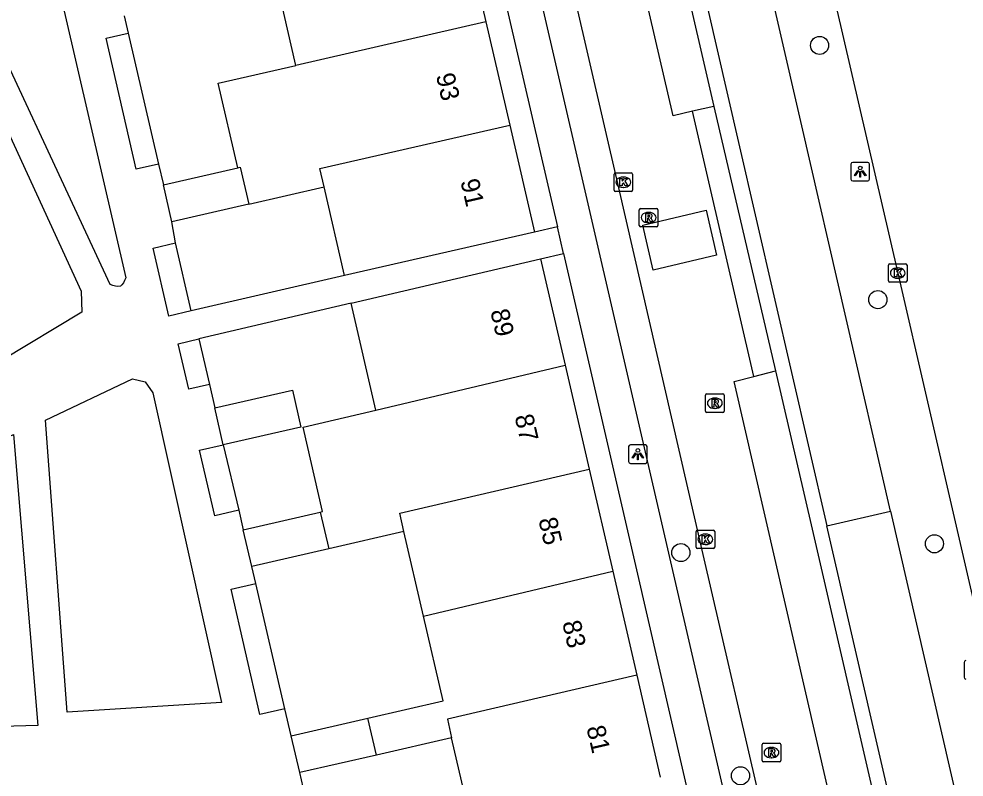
# Model space of a CAD drawing. Extents: x 156414 to 157775, y 382335 to 383765.
# Drawn here: x 156893.9 to 156944.9, y 383184 to 383224.9 of the extents above; entities that cross this region are included whole.
import ezdxf

# ---------------------------------------------------------------- set-up
doc = ezdxf.new("R2010")
doc.units = 0
for name, color, linetype in [('IMGEO_Boom', 7, 'Continuous'), ('IMGEO_Erf', 7, 'Continuous'), ('IMGEO_Fietspad_gesloten', 7, 'Continuous'), ('IMGEO_Haag', 7, 'Continuous'), ('IMGEO_Kolk', 7, 'Continuous'), ('IMGEO_Lichtpunt', 7, 'Continuous'), ('IMGEO_OVBaan_gesloten', 7, 'Continuous'), ('IMGEO_Pand', 7, 'Continuous'), ('IMGEO_Pand_nummerreeks', 7, 'Continuous'), ('IMGEO_Parkeervlak_open', 7, 'Continuous'), ('IMGEO_Rijbaan_lokaal_gesloten', 7, 'Continuous'), ('IMGEO_Rijbaan_lokaal_open', 7, 'Continuous'), ('IMGEO_Rioolput', 7, 'Continuous'), ('IMGEO_Voetpad_open', 7, 'Continuous')]:
    doc.layers.add(name, color=color, linetype=linetype)

msp = doc.modelspace()

# ---------------------------------------------------------------- linework, layer by layer
at = {"layer": 'IMGEO_Boom'}
for centre in [(156937.076, 383223.458), (156940.216, 383209.763), (156943.265, 383196.607), (156929.605, 383196.134), (156932.816, 383184.108)]:
    msp.add_circle(centre, 0.489, dxfattribs=at)
at = {"layer": 'IMGEO_Erf'}
for points in [[(156899.83, 383224.122), (156901.468, 383217.068)], [(156903.23, 383209.152), (156902.382, 383212.822)], [(156903.639, 383207.641), (156904.214, 383205.195)], [(156904.954, 383201.939), (156905.784, 383198.41)], [(156908.269, 383187.716), (156906.701, 383194.462)]]:
    msp.add_lwpolyline(points, dxfattribs=at)
at = {"layer": 'IMGEO_Fietspad_gesloten'}
for points in [[(156940.9, 383198.361), (156936.125, 383219.122), (156929.018, 383250), (156909.949, 383332.845), (156900.514, 383373.541)], [(156909.008, 383321.122), (156911.67, 383309.566), (156925.393, 383250), (156932.709, 383218.226), (156937.468, 383197.57)], [(156937.468, 383197.57), (156940.9, 383198.361)], [(156940.9, 383198.361), (156955.674, 383134.126), (156956.546, 383130.37)], [(156953.127, 383129.634), (156952.257, 383133.383), (156937.468, 383197.57)]]:
    msp.add_lwpolyline(points, dxfattribs=at)
at = {"layer": 'IMGEO_Haag'}
msp.add_lwpolyline([(156931.387, 383220.174), (156934.703, 383205.926)], dxfattribs=at)
at = {"layer": 'IMGEO_Kolk'}
for p, q in [((156926.002, 383215.662), (156926.002, 383216.514)), ((156926.077, 383216.588), (156926.929, 383216.588)), ((156926.49, 383216.368), (156926.515, 383216.368)), ((156927.003, 383216.514), (156927.003, 383215.662)), ((156926.513, 383215.808), (156926.488, 383215.808)), ((156926.929, 383215.588), (156926.077, 383215.588)), ((156940.864, 383211.695), (156941.716, 383211.695)), ((156940.789, 383210.769), (156940.789, 383211.621)), ((156941.277, 383211.475), (156941.302, 383211.475)), ((156941.79, 383211.621), (156941.79, 383210.769)), ((156941.716, 383210.695), (156940.864, 383210.695)), ((156941.3, 383210.915), (156941.275, 383210.915)), ((156930.425, 383196.422), (156930.425, 383197.274)), ((156930.5, 383197.348), (156931.352, 383197.348)), ((156930.913, 383197.128), (156930.938, 383197.128)), ((156931.426, 383197.274), (156931.426, 383196.422)), ((156930.936, 383196.568), (156930.911, 383196.568)), ((156931.352, 383196.348), (156930.5, 383196.348))]:
    msp.add_line(p, q, dxfattribs=at)
for points in [[(156926.002, 383215.662), (156926.002, 383216.514)], [(156926.077, 383216.588), (156926.929, 383216.588)], [(156926.323, 383216.288), (156926.446, 383216.288), (156926.446, 383216.137), (156926.576, 383216.288), (156926.74, 383216.288), (156926.594, 383216.137), (156926.747, 383215.888), (156926.595, 383215.888), (156926.51, 383216.052), (156926.446, 383215.985), (156926.446, 383215.888), (156926.323, 383215.888), (156926.323, 383216.288)], [(156927.003, 383216.514), (156927.003, 383215.662)], [(156926.929, 383215.588), (156926.077, 383215.588)], [(156940.864, 383211.695), (156941.716, 383211.695)], [(156940.789, 383210.769), (156940.789, 383211.621)], [(156941.11, 383211.395), (156941.233, 383211.395), (156941.233, 383211.244), (156941.363, 383211.395), (156941.527, 383211.395), (156941.381, 383211.244), (156941.534, 383210.995), (156941.382, 383210.995), (156941.297, 383211.159), (156941.233, 383211.092), (156941.233, 383210.995), (156941.11, 383210.995), (156941.11, 383211.395)], [(156941.79, 383211.621), (156941.79, 383210.769)], [(156941.716, 383210.695), (156940.864, 383210.695)], [(156930.425, 383196.422), (156930.425, 383197.274)], [(156930.5, 383197.348), (156931.352, 383197.348)], [(156930.746, 383197.048), (156930.869, 383197.048), (156930.869, 383196.897), (156930.999, 383197.048), (156931.163, 383197.048), (156931.017, 383196.897), (156931.17, 383196.648), (156931.018, 383196.648), (156930.933, 383196.812), (156930.869, 383196.745), (156930.869, 383196.648), (156930.746, 383196.648), (156930.746, 383197.048)], [(156931.426, 383197.274), (156931.426, 383196.422)], [(156931.352, 383196.348), (156930.5, 383196.348)]]:
    msp.add_lwpolyline(points, dxfattribs=at)
for centre, start, end in [((156926.079, 383216.512), 91.552, 178.448), ((156926.079, 383216.512), 91.552, 178.448), ((156926.927, 383216.512), 1.552, 88.448), ((156926.927, 383216.512), 1.552, 88.448), ((156926.079, 383215.664), 181.552, 268.448), ((156926.079, 383215.664), 181.552, 268.448), ((156926.927, 383215.664), 271.552, 358.448), ((156926.927, 383215.664), 271.552, 358.448), ((156940.866, 383211.619), 91.552, 178.448), ((156940.866, 383211.619), 91.552, 178.448), ((156941.714, 383211.619), 1.552, 88.448), ((156941.714, 383211.619), 1.552, 88.448), ((156940.866, 383210.771), 181.552, 268.448), ((156940.866, 383210.771), 181.552, 268.448), ((156941.714, 383210.771), 271.552, 358.448), ((156941.714, 383210.771), 271.552, 358.448), ((156930.502, 383197.272), 91.552, 178.448), ((156930.502, 383197.272), 91.552, 178.448), ((156931.35, 383197.272), 1.552, 88.448), ((156931.35, 383197.272), 1.552, 88.448), ((156930.502, 383196.424), 181.552, 268.448), ((156930.502, 383196.424), 181.552, 268.448), ((156931.35, 383196.424), 271.552, 358.448), ((156931.35, 383196.424), 271.552, 358.448)]:
    msp.add_arc(centre, 0.0765, start, end, dxfattribs=at)
for centre, major_axis, ratio, start_param, end_param in [((156926.489, 383216.088), (-0.387, 0.002), 0.722429, 4.712389, 7.853982), ((156926.514, 383216.088), (-0.39, 0.002), 0.717154, 1.570796, 4.712389), ((156941.276, 383211.195), (-0.387, 0.002), 0.722429, 4.712389, 7.853982), ((156941.301, 383211.195), (-0.39, 0.002), 0.717154, 1.570796, 4.712389), ((156930.912, 383196.848), (-0.387, 0.002), 0.722429, 4.712389, 7.853982), ((156930.937, 383196.848), (-0.39, 0.002), 0.717154, 1.570796, 4.712389)]:
    msp.add_ellipse(centre, major_axis=major_axis, ratio=ratio, start_param=start_param, end_param=end_param, dxfattribs=at)
at = {"layer": 'IMGEO_Lichtpunt'}
for p, q in [((156938.767, 383217.057), (156938.767, 383216.25)), ((156938.767, 383217.057), (156938.767, 383216.25)), ((156939.669, 383217.152), (156938.861, 383217.152)), ((156939.669, 383217.152), (156938.861, 383217.152)), ((156939.763, 383216.25), (156939.763, 383217.057)), ((156939.763, 383216.25), (156939.763, 383217.057)), ((156938.861, 383216.156), (156939.669, 383216.156)), ((156938.861, 383216.156), (156939.669, 383216.156)), ((156926.788, 383201.841), (156926.788, 383201.034)), ((156926.788, 383201.841), (156926.788, 383201.034)), ((156927.69, 383201.936), (156926.882, 383201.936)), ((156927.69, 383201.936), (156926.882, 383201.936)), ((156927.784, 383201.034), (156927.784, 383201.841)), ((156927.784, 383201.034), (156927.784, 383201.841)), ((156926.882, 383200.94), (156927.69, 383200.94)), ((156926.882, 383200.94), (156927.69, 383200.94)), ((156944.863, 383190.22), (156944.863, 383189.413)), ((156944.863, 383190.22), (156944.863, 383189.413))]:
    msp.add_line(p, q, dxfattribs=at)
for points in [[(156939.141, 383216.721), (156939.18, 383216.693), (156938.992, 383216.431), (156938.954, 383216.458), (156939.141, 383216.721)], [(156939.353, 383216.693), (156939.391, 383216.72), (156939.578, 383216.458), (156939.539, 383216.43), (156939.353, 383216.693)], [(156939.243, 383216.673), (156939.29, 383216.673), (156939.29, 383216.351), (156939.243, 383216.351), (156939.243, 383216.673)], [(156927.162, 383201.505), (156927.201, 383201.477), (156927.013, 383201.215), (156926.975, 383201.242), (156927.162, 383201.505)], [(156927.264, 383201.457), (156927.311, 383201.457), (156927.311, 383201.135), (156927.264, 383201.135), (156927.264, 383201.457)], [(156927.374, 383201.477), (156927.412, 383201.504), (156927.599, 383201.242), (156927.56, 383201.214), (156927.374, 383201.477)]]:
    msp.add_lwpolyline(points, dxfattribs=at)
for centre in [(156939.266, 383216.855), (156927.287, 383201.639)]:
    msp.add_circle(centre, 0.0994, dxfattribs=at)
for centre, start, end in [((156938.861, 383217.057), 90, 180), ((156938.861, 383217.057), 90, 180), ((156939.669, 383217.057), 0, 90), ((156939.669, 383217.057), 0, 90), ((156938.861, 383216.25), 180, 270), ((156938.861, 383216.25), 180, 270), ((156939.669, 383216.25), 270, 0), ((156939.669, 383216.25), 270, 360), ((156926.882, 383201.841), 90, 180), ((156926.882, 383201.841), 90, 180), ((156927.69, 383201.841), 0, 90), ((156927.69, 383201.841), 0, 90), ((156926.882, 383201.034), 180, 270), ((156926.882, 383201.034), 180, 270), ((156927.69, 383201.034), 270, 0), ((156927.69, 383201.034), 270, 360), ((156944.957, 383190.22), 90, 180), ((156944.957, 383190.22), 90, 180), ((156944.957, 383189.413), 180, 270), ((156944.957, 383189.413), 180, 270)]:
    msp.add_arc(centre, 0.0946, start, end, dxfattribs=at)
at = {"layer": 'IMGEO_OVBaan_gesloten'}
msp.add_lwpolyline([(156903.691, 383374.292), (156905.912, 383364.684), (156910.056, 383346.657), (156914.565, 383327.212), (156919.339, 383306.196), (156928.184, 383268.218), (156932.364, 383250), (156937.12, 383229.206), (156941.291, 383211.195), (156946.08, 383190.398), (156950.701, 383170.43), (156955.088, 383151.44), (156959.779, 383131.147)], dxfattribs=at)
at = {"layer": 'IMGEO_Pand'}
for points in [[(156917.812, 383230.318), (156919.105, 383224.723)], [(156908.867, 383222.376), (156907.813, 383226.934)], [(156919.105, 383224.723), (156908.867, 383222.376)], [(156919.105, 383224.723), (156920.389, 383219.168)], [(156905.733, 383216.861), (156904.68, 383221.416), (156908.867, 383222.376)], [(156910.38, 383215.832), (156910.15, 383216.825), (156920.389, 383219.168)], [(156920.389, 383219.168), (156921.723, 383213.399)], [(156901.726, 383215.943), (156905.733, 383216.861)], [(156905.733, 383216.861), (156905.866, 383216.891), (156906.325, 383214.902)], [(156902.181, 383213.951), (156901.726, 383215.943)], [(156906.325, 383214.902), (156910.38, 383215.832)], [(156911.483, 383211.06), (156910.38, 383215.832)], [(156906.325, 383214.902), (156902.181, 383213.951)], [(156921.723, 383213.399), (156911.483, 383211.06)], [(156911.839, 383209.568), (156922.049, 383211.967)], [(156922.049, 383211.967), (156923.372, 383206.233)], [(156913.17, 383203.814), (156911.839, 383209.568)], [(156913.17, 383203.814), (156923.372, 383206.233)], [(156923.372, 383206.233), (156924.664, 383200.629)], [(156904.503, 383203.927), (156908.683, 383204.881), (156909.136, 383202.893), (156904.954, 383201.939)], [(156904.954, 383201.939), (156904.503, 383203.927)], [(156910.172, 383198.318), (156910.297, 383198.347), (156909.247, 383202.884), (156913.17, 383203.814)], [(156914.684, 383197.271), (156914.455, 383198.264), (156924.664, 383200.629)], [(156924.664, 383200.629), (156925.932, 383195.134)], [(156906.028, 383197.357), (156910.172, 383198.318)], [(156910.172, 383198.318), (156910.631, 383196.333)], [(156906.489, 383195.375), (156906.028, 383197.357)], [(156914.684, 383197.271), (156910.631, 383196.333)], [(156915.739, 383192.715), (156914.684, 383197.271)], [(156910.631, 383196.333), (156906.489, 383195.375)], [(156915.739, 383192.715), (156925.932, 383195.134)], [(156925.932, 383195.134), (156927.226, 383189.522)], [(156912.743, 383187.211), (156916.798, 383188.138), (156915.739, 383192.715)], [(156927.226, 383189.522), (156917.025, 383187.155), (156917.255, 383186.161)], [(156927.226, 383189.522), (156928.494, 383184.026)], [(156908.601, 383186.264), (156912.743, 383187.211)], [(156913.201, 383185.227), (156912.743, 383187.211)], [(156909.07, 383184.276), (156908.601, 383186.264)], [(156917.255, 383186.161), (156913.201, 383185.227)], [(156918.308, 383181.613), (156917.255, 383186.161)], [(156913.201, 383185.227), (156909.07, 383184.276)]]:
    msp.add_lwpolyline(points, dxfattribs=at)
at = {"layer": 'IMGEO_Parkeervlak_open'}
for points in [[(156925.996, 383243.507), (156931.387, 383220.174)], [(156931.387, 383220.174), (156930.235, 383219.912)], [(156933.534, 383205.626), (156934.703, 383205.926)], [(156934.703, 383205.926), (156936.674, 383197.387), (156940.268, 383181.822)]]:
    msp.add_lwpolyline(points, dxfattribs=at)
at = {"layer": 'IMGEO_Rijbaan_lokaal_gesloten'}
for points in [[(156896.934, 383334.801), (156897.582, 383334.37), (156898.278, 383333.72), (156899.091, 383332.546), (156899.456, 383331.586), (156899.997, 383329.378), (156926.194, 383216.018), (156930.791, 383196.032), (156947.571, 383123.479)], [(156930.235, 383219.912), (156929.185, 383219.673), (156923.787, 383242.97), (156924.848, 383243.228)], [(156933.534, 383205.626), (156930.235, 383219.912)], [(156939.09, 383181.564), (156938.007, 383181.326), (156932.468, 383205.353), (156933.534, 383205.626)]]:
    msp.add_lwpolyline(points, dxfattribs=at)
at = {"layer": 'IMGEO_Rijbaan_lokaal_open'}
msp.add_lwpolyline([(156928.112, 383211.354), (156927.553, 383213.77), (156930.959, 383214.587), (156931.527, 383212.155), (156928.112, 383211.354)], dxfattribs=at)
at = {"layer": 'IMGEO_Rioolput'}
for p, q in [((156927.365, 383213.754), (156927.365, 383214.606)), ((156927.44, 383214.68), (156928.292, 383214.68)), ((156927.853, 383214.46), (156927.878, 383214.46)), ((156928.366, 383214.606), (156928.366, 383213.754)), ((156928.292, 383213.68), (156927.44, 383213.68)), ((156927.876, 383213.9), (156927.851, 383213.9)), ((156930.934, 383203.756), (156930.934, 383204.608)), ((156931.009, 383204.682), (156931.861, 383204.682)), ((156931.935, 383204.608), (156931.935, 383203.756)), ((156931.422, 383204.462), (156931.447, 383204.462)), ((156931.861, 383203.682), (156931.009, 383203.682)), ((156931.445, 383203.902), (156931.42, 383203.902)), ((156933.985, 383184.933), (156933.985, 383185.785)), ((156934.06, 383185.859), (156934.912, 383185.859)), ((156934.986, 383185.785), (156934.986, 383184.933)), ((156934.473, 383185.639), (156934.498, 383185.639)), ((156934.912, 383184.859), (156934.06, 383184.859)), ((156934.496, 383185.079), (156934.471, 383185.079))]:
    msp.add_line(p, q, dxfattribs=at)
for points in [[(156927.365, 383213.754), (156927.365, 383214.606)], [(156927.44, 383214.68), (156928.292, 383214.68)], [(156927.954, 383214.378), (156927.702, 383214.38), (156927.702, 383213.98)], [(156927.88, 383214.299), (156927.826, 383214.299), (156927.826, 383214.218)], [(156927.826, 383214.218), (156927.878, 383214.218)], [(156928.366, 383214.606), (156928.366, 383213.754)], [(156928.292, 383213.68), (156927.44, 383213.68)], [(156927.702, 383213.98), (156927.826, 383213.98), (156927.826, 383214.142), (156927.837, 383214.142)], [(156927.884, 383214.113), (156927.955, 383213.98), (156928.095, 383213.98), (156928.03, 383214.106)], [(156930.934, 383203.756), (156930.934, 383204.608)], [(156931.009, 383204.682), (156931.861, 383204.682)], [(156931.935, 383204.608), (156931.935, 383203.756)], [(156931.523, 383204.38), (156931.271, 383204.382), (156931.271, 383203.982)], [(156931.271, 383203.982), (156931.395, 383203.982), (156931.395, 383204.144), (156931.406, 383204.144)], [(156931.449, 383204.301), (156931.395, 383204.301), (156931.395, 383204.22)], [(156931.395, 383204.22), (156931.447, 383204.22)], [(156931.453, 383204.115), (156931.524, 383203.982), (156931.664, 383203.982), (156931.599, 383204.108)], [(156931.861, 383203.682), (156931.009, 383203.682)], [(156933.985, 383184.933), (156933.985, 383185.785)], [(156934.06, 383185.859), (156934.912, 383185.859)], [(156934.986, 383185.785), (156934.986, 383184.933)], [(156934.574, 383185.557), (156934.322, 383185.559), (156934.322, 383185.159)], [(156934.322, 383185.159), (156934.446, 383185.159), (156934.446, 383185.321), (156934.457, 383185.321)], [(156934.5, 383185.478), (156934.446, 383185.478), (156934.446, 383185.397)], [(156934.446, 383185.397), (156934.498, 383185.397)], [(156934.504, 383185.292), (156934.575, 383185.159), (156934.715, 383185.159), (156934.65, 383185.285)], [(156934.912, 383184.859), (156934.06, 383184.859)]]:
    msp.add_lwpolyline(points, dxfattribs=at)
for centre, radius, start, end in [((156927.442, 383214.604), 0.0765, 91.552, 178.448), ((156927.442, 383214.604), 0.0765, 91.552, 178.448), ((156927.862, 383214.407), 0.19, 274.7715, 282.9687), ((156927.886, 383214.203), 0.0964, 77.0061, 93.1865), ((156927.9, 383214.26), 0.0378, 276.6634, 79.6772), ((156927.953, 383214.268), 0.109, 350.3612, 89.416), ((156927.951, 383214.268), 0.112, 277.5842, 350.9817), ((156928.29, 383214.604), 0.0765, 1.552, 88.448), ((156928.29, 383214.604), 0.0765, 1.552, 88.448), ((156927.442, 383213.756), 0.0765, 181.552, 268.448), ((156927.442, 383213.756), 0.0765, 181.552, 268.448), ((156927.836, 383214.089), 0.0533, 26.0293, 88.6989), ((156927.935, 383214.053), 0.108, 29.5134, 73.7905), ((156928.29, 383213.756), 0.0765, 271.552, 358.448), ((156928.29, 383213.756), 0.0765, 271.552, 358.448), ((156931.011, 383204.606), 0.0765, 91.552, 178.448), ((156931.011, 383204.606), 0.0765, 91.552, 178.448), ((156931.859, 383204.606), 0.0765, 1.552, 88.448), ((156931.859, 383204.606), 0.0765, 1.552, 88.448), ((156931.405, 383204.091), 0.0533, 26.0293, 88.6989), ((156931.431, 383204.409), 0.19, 274.7715, 282.9687), ((156931.455, 383204.205), 0.0964, 77.0061, 93.1865), ((156931.469, 383204.262), 0.0378, 276.6634, 79.6772), ((156931.522, 383204.27), 0.109, 350.3612, 89.416), ((156931.52, 383204.27), 0.112, 277.5842, 350.9817), ((156931.504, 383204.055), 0.108, 29.5134, 73.7905), ((156931.011, 383203.758), 0.0765, 181.552, 268.448), ((156931.011, 383203.758), 0.0765, 181.552, 268.448), ((156931.859, 383203.758), 0.0765, 271.552, 358.448), ((156931.859, 383203.758), 0.0765, 271.552, 358.448), ((156934.062, 383185.783), 0.0765, 91.552, 178.448), ((156934.062, 383185.783), 0.0765, 91.552, 178.448), ((156934.91, 383185.783), 0.0765, 1.552, 88.448), ((156934.91, 383185.783), 0.0765, 1.552, 88.448), ((156934.456, 383185.268), 0.0533, 26.0293, 88.6989), ((156934.482, 383185.586), 0.19, 274.7715, 282.9687), ((156934.506, 383185.382), 0.0964, 77.0061, 93.1865), ((156934.52, 383185.439), 0.0378, 276.6634, 79.6772), ((156934.573, 383185.447), 0.109, 350.3612, 89.416), ((156934.571, 383185.447), 0.112, 277.5842, 350.9817), ((156934.555, 383185.232), 0.108, 29.5134, 73.7905), ((156934.062, 383184.935), 0.0765, 181.552, 268.448), ((156934.062, 383184.935), 0.0765, 181.552, 268.448), ((156934.91, 383184.935), 0.0765, 271.552, 358.448), ((156934.91, 383184.935), 0.0765, 271.552, 358.448)]:
    msp.add_arc(centre, radius, start, end, dxfattribs=at)
for centre, major_axis, ratio, start_param, end_param in [((156927.852, 383214.18), (-0.387, 0.002), 0.722429, 4.712389, 7.853982), ((156927.877, 383214.18), (-0.39, 0.002), 0.717154, 1.570796, 4.712389), ((156931.421, 383204.182), (-0.387, 0.002), 0.722429, 4.712389, 7.853982), ((156931.446, 383204.182), (-0.39, 0.002), 0.717154, 1.570796, 4.712389), ((156934.472, 383185.359), (-0.387, 0.002), 0.722429, 4.712389, 7.853982), ((156934.497, 383185.359), (-0.39, 0.002), 0.717154, 1.570796, 4.712389)]:
    msp.add_ellipse(centre, major_axis=major_axis, ratio=ratio, start_param=start_param, end_param=end_param, dxfattribs=at)
at = {"layer": 'IMGEO_Voetpad_open'}
for points in [[(156947.571, 383123.479), (156945.817, 383123.097), (156929.061, 383195.633), (156924.228, 383216.555), (156916.508, 383250), (156897.054, 383334.28), (156897.009, 383334.474), (156896.934, 383334.801)], [(156907.427, 383280.76), (156914.547, 383250), (156922.376, 383216.171), (156922.95, 383213.682)], [(156885.116, 383273.929), (156899.693, 383210.94), (156899.633, 383210.796), (156899.567, 383210.664), (156899.49, 383210.558), (156899.406, 383210.496), (156899.279, 383210.47), (156899.146, 383210.485), (156899.002, 383210.525), (156898.853, 383210.577), (156874.538, 383262.861)], [(156897.289, 383210.212), (156897.334, 383209.092), (156888.728, 383203.907), (156888.131, 383204.021), (156887.836, 383204.679), (156876.508, 383253.682), (156876.52, 383253.958), (156876.963, 383254.128), (156877.224, 383253.946), (156897.289, 383210.212)], [(156899.609, 383225.05), (156899.83, 383224.122)], [(156901.468, 383217.068), (156900.26, 383216.791), (156898.644, 383223.85), (156899.83, 383224.122)], [(156901.468, 383217.068), (156901.726, 383215.943)], [(156902.382, 383212.822), (156902.181, 383213.951)], [(156922.95, 383213.682), (156921.723, 383213.399)], [(156923.279, 383212.251), (156922.95, 383213.682)], [(156903.23, 383209.152), (156902.014, 383208.871), (156901.166, 383212.541), (156902.382, 383212.822)], [(156922.049, 383211.967), (156923.279, 383212.251)], [(156923.279, 383212.251), (156927.208, 383195.206), (156939.055, 383143.808)], [(156911.483, 383211.06), (156903.23, 383209.152)], [(156911.839, 383209.568), (156903.639, 383207.641)], [(156904.214, 383205.195), (156903.087, 383204.938), (156902.529, 383207.381), (156903.639, 383207.641)], [(156895.365, 383203.268), (156900.064, 383205.493), (156900.738, 383205.324), (156901.159, 383204.735), (156904.86, 383188.064), (156896.546, 383187.529), (156895.365, 383203.268)], [(156904.214, 383205.195), (156904.503, 383203.927)], [(156893.653, 383202.492), (156894.96, 383186.823), (156891.728, 383186.724), (156891.572, 383187.407), (156888.919, 383199.052), (156889.001, 383199.931), (156889.096, 383200.426), (156893.653, 383202.492)], [(156905.784, 383198.41), (156904.499, 383198.112), (156903.679, 383201.648), (156904.954, 383201.939)], [(156905.784, 383198.41), (156906.028, 383197.357)], [(156906.701, 383194.462), (156906.489, 383195.375)], [(156908.269, 383187.716), (156906.924, 383187.409), (156905.381, 383194.16), (156906.701, 383194.462)], [(156908.601, 383186.264), (156908.269, 383187.716)], [(156909.532, 383182.317), (156909.07, 383184.276)]]:
    msp.add_lwpolyline(points, dxfattribs=at)

# ---------------------------------------------------------------- texts
at = {"layer": 'IMGEO_Pand_nummerreeks'}
for s, rotation, p in [('93', 283.0174, (156916.403, 383221.85)), ('91', 283.0169, (156917.72, 383216.151)), ('89', 282.9887, (156919.334, 383209.143)), ('87', 282.9887, (156920.642, 383203.474)), ('85', 282.9887, (156921.924, 383197.916)), ('83', 282.9887, (156923.205, 383192.362)), ('81', 282.9887, (156924.51, 383186.703))]:
    msp.add_text(s, height=1, rotation=rotation, dxfattribs=at).set_placement(p)

doc.saveas('drawing.dxf')
